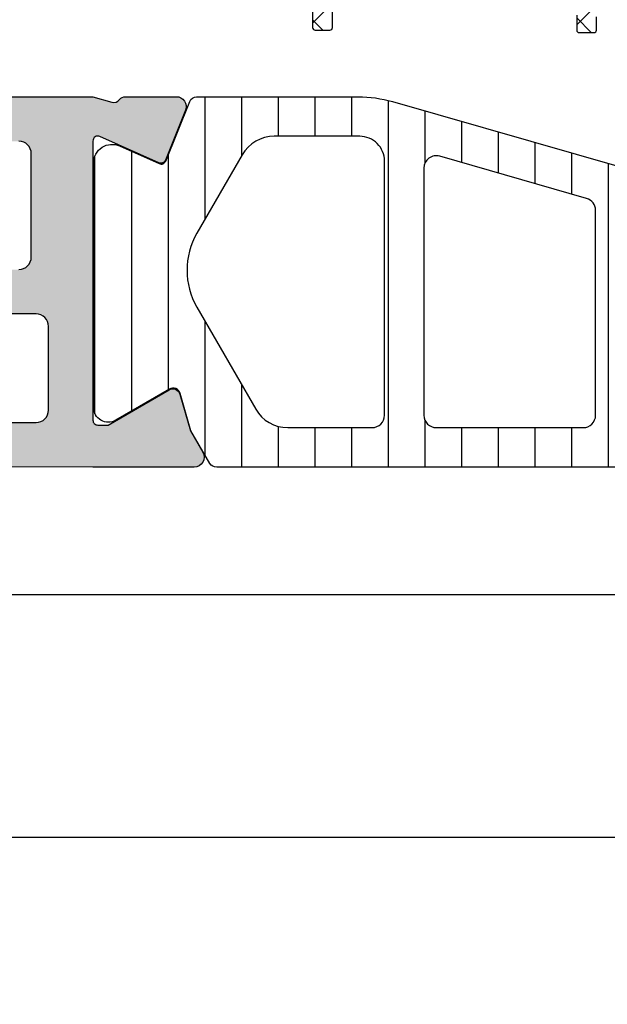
# Model space of a CAD drawing. Header units: millimetres. Extents: x 373037 to 682063, y 76092 to 274210.
# Tile 531 of 552: x 681549 to 681573, y 270360 to 270400. Entities that reach past the tile are written whole.
import ezdxf

# ---------------------------------------------------------------- set-up
doc = ezdxf.new("R2010")
doc.units = ezdxf.units.MM
doc.header["$LTSCALE"] = 100
doc.layers.add('PUDORYS', color=253, linetype='CONTINUOUS')
pattern_1 = [(135, (679960.638258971, 248348.1544064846), (-1.077630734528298, -1.077630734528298), []), (225, (679960.638258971, 248348.1544064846), (1.077630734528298, -1.077630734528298), [])]

msp = doc.modelspace()

# ---------------------------------------------------------------- hatches: boundary and pattern name
at = {"layer": 'PUDORYS', "true_color": 0x939598}
h = msp.add_hatch(color=252, dxfattribs=at)
edge = h.paths.add_edge_path(flags=16)
edge.add_ellipse((681522.1563332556, 270387.3650437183), major_axis=(-0.4999740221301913, 0), ratio=1, start_angle=-90.00297707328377, end_angle=0.002977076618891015)
edge.add_line((681521.656359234, 270387.3650177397), (681521.656359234, 270369.3650177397))
edge.add_ellipse((681522.1563332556, 270369.3649917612), major_axis=(-0.4999740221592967, 0), ratio=1, start_angle=-0.002977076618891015, end_angle=90.00297707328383)
edge.add_line((681522.156359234, 270368.8650177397), (681534.656359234, 270368.8650177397))
edge.add_ellipse((681534.656337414, 270369.3650395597), major_axis=(-0.5000218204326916, 0), ratio=1, start_angle=90.00250027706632, end_angle=179.9974997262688)
edge.add_line((681535.156359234, 270369.3650177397), (681535.156359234, 270381.9680687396))
edge.add_ellipse((681536.6563581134, 270381.9680698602), major_axis=(-1.499998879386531, 0), ratio=1, start_angle=-90.00004280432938, end_angle=4.280432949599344e-05, ccw=False)
edge.add_line((681536.656359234, 270383.4680687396), (681549.656347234, 270383.4680687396))
edge.add_ellipse((681549.6563476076, 270383.9680683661), major_axis=(-0.4999996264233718, 0), ratio=1, start_angle=89.99995719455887, end_angle=180.0000428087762)
edge.add_line((681550.156347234, 270383.9680687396), (681550.156347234, 270387.3650177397))
edge.add_ellipse((681549.6563476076, 270387.3650181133), major_axis=(-0.4999996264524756, 0), ratio=1, start_angle=179.9999571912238, end_angle=270.0000428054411)
edge.add_line((681549.656347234, 270387.8650177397), (681522.156359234, 270387.8650177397))
edge = h.paths.add_edge_path()
edge.add_line((681520.9563472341, 270416.6650127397), (681523.9563472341, 270416.6650127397))
edge.add_line((681523.9563472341, 270416.6650127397), (681523.9563472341, 270414.6650127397))
edge.add_arc((681523.4563732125, 270414.6649867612), 0.4999740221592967, -90.00297707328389, 0.002977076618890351, ccw=False)
edge.add_line((681523.4563472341, 270414.1650127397), (681522.9563472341, 270414.1650127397))
edge.add_line((681522.9563472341, 270414.1650127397), (681522.9563472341, 270415.1650127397))
edge.add_line((681522.9563472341, 270415.1650127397), (681521.9563472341, 270415.1650127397))
edge.add_arc((681521.9564113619, 270414.1649486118), 1.000064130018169, 90.00367402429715, 179.9963259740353)
edge.add_line((681520.9563472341, 270414.1650127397), (681520.9563472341, 270410.1650127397))
edge.add_arc((681521.9563772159, 270410.1650427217), 1.000029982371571, 180.0017177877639, 269.9982822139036)
edge.add_line((681521.9563472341, 270409.1650127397), (681522.9563472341, 270409.1650127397))
edge.add_line((681522.9563472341, 270409.1650127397), (681522.9563472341, 270410.1650127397))
edge.add_line((681522.9563472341, 270410.1650127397), (681523.4563472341, 270410.1650127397))
edge.add_arc((681523.4563416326, 270409.6650071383), 0.5000056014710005, 0.0006418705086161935, 89.99935813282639, ccw=False)
edge.add_line((681523.9563472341, 270409.6650127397), (681523.9563472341, 270406.8650097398))
edge.add_arc((681523.4563472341, 270406.8650097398), 0.5, 180.0000000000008, 360, ccw=False)
edge.add_line((681522.9563472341, 270406.8650097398), (681522.9563472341, 270407.1650127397))
edge.add_arc((681522.4563365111, 270407.1650020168), 0.5000107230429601, 0.001228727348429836, 89.99877126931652)
edge.add_line((681522.4563472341, 270407.6650127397), (681521.9563472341, 270407.6650127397))
edge.add_arc((681521.9564151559, 270407.1649448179), 0.5000679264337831, 90.00778221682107, 179.992217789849)
edge.add_line((681521.4563472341, 270407.1650127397), (681521.4563472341, 270395.8650177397))
edge.add_arc((681521.956369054, 270395.8650395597), 0.5000218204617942, 180.0025002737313, 269.9974997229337)
edge.add_line((681521.9563472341, 270395.3650177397), (681522.4563472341, 270395.3650177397))
edge.add_arc((681522.4564099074, 270395.8649550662), 0.4999373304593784, 269.9928172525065, 360.0071827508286)
edge.add_line((681522.9563472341, 270395.8650177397), (681522.9563472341, 270396.1650207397))
edge.add_arc((681523.4564100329, 270396.1649579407), 0.5000628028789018, 90.00719532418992, 179.992804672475, ccw=False)
edge.add_line((681523.4563472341, 270396.6650207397), (681527.9563472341, 270396.6650207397))
edge.add_arc((681527.9563416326, 270396.1650151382), 0.5000056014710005, 0.0006418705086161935, 89.99935813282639, ccw=False)
edge.add_line((681528.4563472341, 270396.1650207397), (681528.4563472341, 270395.3650177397))
edge.add_arc((681527.9563732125, 270395.3649917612), 0.4999740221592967, -90.00297707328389, 0.002977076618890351, ccw=False)
edge.add_line((681527.9563472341, 270394.8650177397), (681525.9563472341, 270394.8650177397))
edge.add_arc((681525.9564151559, 270394.3649498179), 0.5000679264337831, 90.00778221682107, 179.992217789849)
edge.add_line((681525.4563472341, 270394.3650177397), (681525.4563472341, 270393.8650177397))
edge.add_arc((681524.9564099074, 270393.8649550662), 0.4999373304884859, -90.00718274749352, 0.007182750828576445, ccw=False)
edge.add_line((681524.9563472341, 270393.3650177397), (681521.9563472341, 270393.3650177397))
edge.add_arc((681521.9564023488, 270392.864962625), 0.500055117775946, 90.00631499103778, 179.9936850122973)
edge.add_line((681521.4563472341, 270392.8650177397), (681521.4563472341, 270391.1650207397))
edge.add_arc((681522.9563153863, 270391.1649888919), 1.499968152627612, 179.9987834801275, 270.0012165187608)
edge.add_line((681522.9563472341, 270389.6650207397), (681548.9563472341, 270389.6650207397))
edge.add_arc((681548.9563680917, 270390.1649998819), 0.4999791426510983, 269.9976097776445, 360.0023902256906)
edge.add_line((681549.4563472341, 270390.1650207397), (681549.4563472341, 270394.3650177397))
edge.add_arc((681548.9563416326, 270394.3650121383), 0.500005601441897, 0.0006418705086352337, 89.99935813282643)
edge.add_line((681548.9563472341, 270394.8650177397), (681546.9563472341, 270394.8650177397))
edge.add_arc((681546.956369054, 270395.3650395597), 0.5000218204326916, 180.0025002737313, 269.9974997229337, ccw=False)
edge.add_line((681546.4563472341, 270395.3650177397), (681546.4563472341, 270396.1650207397))
edge.add_arc((681546.9563997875, 270396.1649681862), 0.5000525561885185, 90.00602154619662, 179.9939784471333, ccw=False)
edge.add_line((681546.9563472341, 270396.6650207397), (681551.9563482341, 270396.6650207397))
edge.add_line((681551.9563482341, 270396.6650207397), (681552.7142372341, 270396.4476997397))
edge.add_arc((681552.7969285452, 270396.7360781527), 0.2999999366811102, 253.9999757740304, 322.0951853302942)
edge.add_arc((681553.2703483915, 270396.3674676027), 0.3000001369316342, 90.00003006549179, 142.0952818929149, ccw=False)
edge.add_line((681553.2703482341, 270396.6674677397), (681555.3344952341, 270396.6674657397))
edge.add_arc((681555.3344956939, 270396.2674663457), 0.399999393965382, -21.97376953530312, 90.00006587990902, ccw=False)
edge.add_line((681555.705437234, 270396.1177937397), (681554.8890762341, 270394.0945647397))
edge.add_arc((681554.7036059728, 270394.169401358), 0.1999993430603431, 245.85890762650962, 338.02609216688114, ccw=False)
edge.add_line((681554.621809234, 270393.9868937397), (681552.238124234, 270395.0552137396))
edge.add_arc((681552.1563275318, 270394.8727056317), 0.1999997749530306, 65.8589745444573, 180.819900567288)
edge.add_line((681551.9563482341, 270394.8698437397), (681551.9563472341, 270383.5657637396))
edge.add_arc((681552.1477617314, 270383.5573320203), 0.191600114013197, 177.4777781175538, 271.0444500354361)
edge.add_line((681552.151254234, 270383.3657637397), (681552.571838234, 270383.3657637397))
edge.add_line((681552.5718382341, 270383.3657637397), (681555.0374502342, 270384.7974987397))
edge.add_arc((681555.1882619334, 270384.5381617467), 0.2999997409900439, 15.999971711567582, 120.17919611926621, ccw=False)
edge.add_line((681555.476640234, 270384.6208527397), (681555.904511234, 270383.1286917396))
edge.add_line((681555.904511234, 270383.1286917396), (681556.402923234, 270382.2654167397))
edge.add_arc((681556.0565129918, 270382.0654167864), 0.4000000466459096, -89.9999652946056, 29.999988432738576, ccw=False)
edge.add_line((681556.056513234, 270381.6654167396), (681551.9485822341, 270381.6657637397))
edge.add_line((681551.9485822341, 270381.6657637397), (681537.456525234, 270381.6680687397))
edge.add_arc((681537.4563471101, 270381.1680688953), 0.4999998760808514, 89.9795884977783, 180.0000178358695)
edge.add_line((681536.9563472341, 270381.1680687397), (681536.9563472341, 270375.7650267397))
edge.add_arc((681537.4563468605, 270375.7650263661), 0.4999996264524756, 179.9999571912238, 270.0000428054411)
edge.add_line((681537.4563472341, 270375.2650267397), (681539.9563472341, 270375.2650267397))
edge.add_arc((681539.9563476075, 270374.7650271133), 0.4999996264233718, -4.280877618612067e-05, 90.00004280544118, ccw=False)
edge.add_line((681540.4563472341, 270374.7650267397), (681540.4563472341, 270373.4650237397))
edge.add_arc((681539.9563680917, 270373.4650028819), 0.4999791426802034, -90.00239022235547, 0.0023902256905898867, ccw=False)
edge.add_line((681539.9563472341, 270372.9650237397), (681539.4563472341, 270372.9650237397))
edge.add_line((681539.4563472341, 270372.9650237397), (681539.4563472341, 270373.9650237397))
edge.add_line((681539.4563472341, 270373.9650237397), (681537.9563472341, 270373.9650237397))
edge.add_arc((681537.9563789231, 270372.9649920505), 1.000031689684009, 90.00181559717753, 179.9981844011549)
edge.add_line((681536.9563472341, 270372.9650237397), (681536.9563472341, 270368.9650237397))
edge.add_arc((681537.9564164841, 270368.9650929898), 1.00006925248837, 180.0039674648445, 269.996032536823)
edge.add_line((681537.9563472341, 270367.9650237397), (681539.4563472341, 270367.9650237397))
edge.add_line((681539.4563472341, 270367.9650237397), (681539.4563472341, 270368.9650237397))
edge.add_line((681539.4563472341, 270368.9650237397), (681539.9563472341, 270368.9650237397))
edge.add_arc((681539.9563732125, 270368.4650497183), 0.4999740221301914, -0.002977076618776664, 90.00297707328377, ccw=False)
edge.add_line((681540.4563472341, 270368.4650237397), (681540.4563472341, 270367.1650207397))
edge.add_arc((681539.9563416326, 270367.1650263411), 0.500005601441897, 270.00064186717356, 359.9993581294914, ccw=False)
edge.add_line((681539.9563472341, 270366.6650207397), (681520.9563472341, 270366.6650207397))
edge.add_arc((681520.9563179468, 270368.1649914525), 1.49997071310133, 179.9988812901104, 270.0011187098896, ccw=False)
edge.add_line((681519.4563472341, 270368.1650207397), (681519.4563472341, 270415.1650127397))
edge.add_arc((681520.9564075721, 270415.1649524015), 1.500060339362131, 90.0023046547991, 179.9976953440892, ccw=False)
h = msp.add_hatch(dxfattribs=at)
h.set_pattern_fill('ANSI37', color=252, scale=0.48, angle=90, style=0)
h.set_pattern_definition(pattern_1)
edge = h.paths.add_edge_path(flags=16)
edge.add_line((681582.8575962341, 270412.3292867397), (681582.7578522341, 270413.7221407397))
edge.add_arc((681583.3563191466, 270413.7649982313), 0.5999995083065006, 89.99999164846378, 184.0960805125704, ccw=False)
edge.add_arc((681583.3563193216, 270413.7649982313), 0.5999995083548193, -4.096080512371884, 90.00000835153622, ccw=False)
edge.add_line((681583.9547862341, 270413.7221407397), (681583.8550422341, 270412.3292867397))
edge.add_arc((681583.356319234, 270412.3650012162), 0.5000001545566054, 184.096064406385, 355.9039355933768, ccw=False)
edge = h.paths.add_edge_path(flags=16)
edge.add_arc((681584.9563158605, 270409.1649931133), 0.4999996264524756, 89.99995719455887, 180.0000428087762, ccw=False)
edge.add_line((681584.9563162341, 270409.6649927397), (681588.550001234, 270409.6649927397))
edge.add_arc((681588.5500012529, 270409.1649924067), 0.5000003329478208, -23.218026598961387, 90.00000216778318, ccw=False)
edge.add_line((681589.009507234, 270408.9678767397), (681586.293629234, 270402.6367747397))
edge.add_arc((681585.8341238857, 270402.8338906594), 0.4999998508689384, 267.4998893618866, 336.78191820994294, ccw=False)
edge.add_line((681585.812313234, 270402.3343667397), (681584.934506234, 270402.3726927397))
edge.add_arc((681584.9563157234, 270402.8722163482), 0.4999994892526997, 179.9999551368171, 267.5000208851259, ccw=False)
edge.add_line((681584.4563162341, 270402.8722167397), (681584.4563162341, 270409.1649927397))
edge = h.paths.add_edge_path(flags=16)
edge.add_line((681559.402397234, 270403.7568307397), (681555.253727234, 270412.6536837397))
edge.add_arc((681555.706880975, 270412.8649928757), 0.4999998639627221, 89.99997032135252, 205.0000079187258, ccw=False)
edge.add_line((681555.7068812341, 270413.3649927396), (681565.056316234, 270413.3649927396))
edge.add_arc((681565.0563166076, 270412.8649931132), 0.4999996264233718, -4.280877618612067e-05, 90.00004280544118, ccw=False)
edge.add_line((681565.556316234, 270412.8649927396), (681565.556316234, 270403.7410697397))
edge.add_arc((681565.0563161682, 270403.7410699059), 0.5000000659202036, 267.4999727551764, 359.999980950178, ccw=False)
edge.add_line((681565.0345062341, 270403.2415457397), (681559.8337422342, 270403.4686157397))
edge.add_arc((681559.8555519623, 270403.9681411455), 0.5000012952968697, 205.0000919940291, 267.5000025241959, ccw=False)
edge = h.paths.add_edge_path(flags=16)
edge.add_arc((681568.2563158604, 270412.8649931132), 0.4999996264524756, 89.99995719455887, 180.0000428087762, ccw=False)
edge.add_line((681568.256316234, 270413.3649927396), (681575.4563162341, 270413.3649927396))
edge.add_arc((681575.4563166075, 270412.8649931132), 0.4999996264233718, -4.280877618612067e-05, 90.00004280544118, ccw=False)
edge.add_line((681575.9563162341, 270412.8649927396), (681575.9563162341, 270411.6649927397))
edge.add_arc((681577.9563147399, 270411.6649912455), 1.999998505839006, 179.9999571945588, 270.0000428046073)
edge.add_line((681577.9563162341, 270409.6649927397), (681581.7563162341, 270409.6649927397))
edge.add_arc((681581.7563166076, 270409.1649931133), 0.4999996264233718, -4.280877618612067e-05, 90.00004280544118, ccw=False)
edge.add_line((681582.256316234, 270409.1649927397), (681582.256316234, 270403.0119317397))
edge.add_arc((681581.756316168, 270403.011931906), 0.5000000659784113, 267.4999727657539, 359.999980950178, ccw=False)
edge.add_line((681581.7345062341, 270402.5124077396), (681576.2345062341, 270402.7525427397))
edge.add_arc((681576.2563157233, 270403.2520663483), 0.4999994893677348, 179.9999551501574, 267.50002088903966, ccw=False)
edge.add_line((681575.756316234, 270403.2520667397), (681575.756316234, 270408.5649927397))
edge.add_arc((681574.656316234, 270408.5649927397), 1.100000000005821, 0, 180)
edge.add_line((681573.556316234, 270408.5649927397), (681573.556316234, 270403.3917817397))
edge.add_arc((681573.0563161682, 270403.3917819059), 0.5000000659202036, 267.4999727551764, 359.999980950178, ccw=False)
edge.add_line((681573.0345062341, 270402.8922577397), (681568.2345062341, 270403.1018307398))
edge.add_arc((681568.2563157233, 270403.6013543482), 0.4999994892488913, 179.9999551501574, 267.50002089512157, ccw=False)
edge.add_line((681567.756316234, 270403.6013547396), (681567.756316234, 270412.8649927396))
edge = h.paths.add_edge_path()
edge.add_line((681553.043263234, 270411.4785357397), (681557.141112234, 270402.6906697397))
edge.add_ellipse((681559.8600376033, 270403.9585272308), major_axis=(-3.00000296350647, 0), ratio=1, start_angle=25.00003062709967, end_angle=87.49994116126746)
edge.add_line((681559.729176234, 270400.9613797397), (681560.378126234, 270400.9330457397))
edge.add_ellipse((681560.3563167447, 270400.4335221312), major_axis=(-0.4999994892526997, 0), ratio=1, start_angle=179.9999551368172, end_angle=267.5000208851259, ccw=False)
edge.add_line((681560.856316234, 270400.4335217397), (681560.856316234, 270399.4649927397))
edge.add_ellipse((681560.9563161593, 270399.464992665), major_axis=(-0.09999992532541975, 0), ratio=1, start_angle=-4.282211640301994e-05, end_angle=90.00004278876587)
edge.add_line((681560.9563162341, 270399.3649927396), (681561.556316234, 270399.3649927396))
edge.add_ellipse((681561.5563163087, 270399.464992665), major_axis=(-0.09999992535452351, 0), ratio=1, start_angle=89.99995722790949, end_angle=180.0000428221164)
edge.add_line((681561.656316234, 270399.4649927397), (681561.656316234, 270400.3680307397))
edge.add_ellipse((681562.1563162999, 270400.3680305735), major_axis=(-0.5000000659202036, 0), ratio=1, start_angle=267.4999727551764, end_angle=359.99998095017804, ccw=False)
edge.add_line((681562.1781262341, 270400.8675547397), (681571.0784202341, 270400.4737167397))
edge.add_ellipse((681571.0563161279, 270399.9742054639), major_axis=(-0.5000001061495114, 0), ratio=1, start_angle=179.9999170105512, end_angle=267.4662307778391, ccw=False)
edge.add_line((681571.556316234, 270399.9742047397), (681571.556316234, 270399.3649927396))
edge.add_ellipse((681571.6563161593, 270399.3649926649), major_axis=(-0.09999992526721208, 0), ratio=1, start_angle=-4.28221165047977e-05, end_angle=90.00004280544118)
edge.add_line((681571.656316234, 270399.2649927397), (681572.256316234, 270399.2649927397))
edge.add_ellipse((681572.2563163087, 270399.3649926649), major_axis=(-0.09999992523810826, 0), ratio=1, start_angle=89.9999571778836, end_angle=180.0000428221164)
edge.add_line((681572.356316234, 270399.3649927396), (681572.356316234, 270399.8945547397))
edge.add_ellipse((681572.8563167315, 270399.8945550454), major_axis=(-0.5000004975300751, 0), ratio=1, start_angle=-92.53369799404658, end_angle=3.503136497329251e-05, ccw=False)
edge.add_line((681572.8784202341, 270400.3940667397), (681584.4186452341, 270399.8834107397))
edge.add_ellipse((681584.3968357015, 270399.383886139), major_axis=(-0.5000004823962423, 0), ratio=1, start_angle=176.7829426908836, end_angle=267.50002091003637, ccw=False)
edge.add_line((681584.8960482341, 270399.3558267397), (681584.607485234, 270394.2220837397))
edge.add_ellipse((681584.197067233, 270394.3376391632), major_axis=(-0.4263754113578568, 0), ratio=1, start_angle=20.758972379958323, end_angle=164.2751455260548, ccw=False)
edge.add_line((681583.798372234, 270394.1865157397), (681583.799612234, 270394.4191187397))
edge.add_line((681583.7996122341, 270394.4191187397), (681584.0977502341, 270396.3016977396))
edge.add_line((681584.0977502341, 270396.3016977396), (681583.6973242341, 270399.1509827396))
edge.add_ellipse((681583.4002436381, 270399.109232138), major_axis=(-0.2999999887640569, 0), ratio=1, start_angle=187.9997440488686, end_angle=304.5977463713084)
edge.add_ellipse((681584.9333570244, 270396.8866610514), major_axis=(-3.000047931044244, 0), ratio=1, start_angle=-55.40235871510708, end_angle=18.00842457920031)
edge.add_line((681582.0802782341, 270395.9591757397), (681582.7138542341, 270393.7042847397))
edge.add_ellipse((681583.4890667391, 270393.8652142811), major_axis=(-0.791740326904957, 0), ratio=1, start_angle=11.72768979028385, end_angle=83.20165374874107)
edge.add_line((681583.3953442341, 270393.0790407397), (681584.4535542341, 270393.0778197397))
edge.add_ellipse((681584.3244299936, 270394.2569059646), major_axis=(-1.186135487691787, 0), ratio=1, start_angle=96.24967815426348, end_angle=161.3444235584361)
edge.add_line((681585.4482442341, 270393.8774867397), (681586.5425772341, 270397.1188267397))
edge.add_line((681586.5425772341, 270397.1188267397), (681589.4323552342, 270405.1686217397))
edge.add_line((681589.432355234, 270405.1686217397), (681593.765164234, 270415.0664987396))
edge.add_ellipse((681593.3061552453, 270415.2647688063), major_axis=(-0.5000002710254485, 0), ratio=1, start_angle=156.6379505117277, end_angle=269.9334236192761)
edge.add_line((681593.3067362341, 270415.7647687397), (681592.760035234, 270415.7654037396))
edge.add_ellipse((681592.7594549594, 270415.2654036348), major_axis=(-0.5000004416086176, 0), ratio=1, start_angle=269.9335054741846, end_angle=336.0791754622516)
edge.add_line((681592.302401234, 270415.4681407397), (681590.900645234, 270412.2641377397))
edge.add_ellipse((681589.9845041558, 270412.6649920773), major_axis=(-0.9999993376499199, 0), ratio=1, start_angle=89.99994718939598, end_angle=156.368385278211, ccw=False)
edge.add_line((681589.984503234, 270411.6649927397), (681584.756561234, 270411.6649927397))
edge.add_line((681584.756561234, 270411.6649927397), (681584.7565522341, 270413.4644717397))
edge.add_line((681584.7565522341, 270413.4644717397), (681585.2713532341, 270413.6024137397))
edge.add_ellipse((681585.1565879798, 270413.8795677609), major_axis=(-0.2999756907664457, 0), ratio=1, start_angle=112.4937002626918, end_angle=202.5035666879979)
edge.add_line((681585.4337222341, 270413.9943807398), (681584.5845552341, 270415.2645077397))
edge.add_ellipse((681583.7186910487, 270414.7647869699), major_axis=(-0.9997207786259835, 0), ratio=1, start_angle=209.9907606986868, end_angle=270.0076118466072)
edge.add_line((681583.718558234, 270415.7645077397), (681582.994197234, 270415.7644767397))
edge.add_ellipse((681582.9944052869, 270414.7647389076), major_axis=(-0.9997378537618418, 0), ratio=1, start_angle=270.0119236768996, end_angle=330.0086750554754)
edge.add_line((681582.1285312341, 270415.2644767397), (681581.2793642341, 270413.9943807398))
edge.add_ellipse((681581.5565117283, 270413.8795688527), major_axis=(-0.2999875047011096, 0), ratio=1, start_angle=-22.50240616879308, end_angle=67.5013961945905)
edge.add_line((681581.441718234, 270413.6024137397), (681581.956534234, 270413.4644417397))
edge.add_line((681581.9565342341, 270413.4644417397), (681581.9565422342, 270411.6649927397))
edge.add_line((681581.956542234, 270411.6649927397), (681578.7563152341, 270411.6649927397))
edge.add_ellipse((681578.7563150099, 270411.9649925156), major_axis=(-0.2999997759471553, 0), ratio=1, start_angle=-4.279988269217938e-05, end_angle=90.00004280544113, ccw=False)
edge.add_line((681578.4563152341, 270411.9649927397), (681578.4563152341, 270415.2649887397))
edge.add_ellipse((681577.9563156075, 270415.2649891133), major_axis=(-0.4999996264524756, 0), ratio=1, start_angle=179.9999571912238, end_angle=270.0000428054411)
edge.add_line((681577.9563152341, 270415.7649887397), (681551.0586932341, 270415.7649887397))
edge.add_line((681551.0586932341, 270415.7649887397), (681550.1635752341, 270414.2145967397))
edge.add_ellipse((681550.5965877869, 270413.9645966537), major_axis=(-0.4999999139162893, 0), ratio=1, start_angle=-30.0000170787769, end_angle=89.99993665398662)
edge.add_line((681550.5965872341, 270413.4645967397), (681550.5965872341, 270411.7672257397))
edge.add_line((681550.5965872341, 270411.7672257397), (681552.590109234, 270411.7672257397))
edge.add_ellipse((681552.5901095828, 270411.2672254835), major_axis=(-0.5000002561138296, 0), ratio=1, start_angle=205.0001285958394, end_angle=270.00003995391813, ccw=False)
h = msp.add_hatch(dxfattribs=at)
h.set_pattern_fill('ANSI37', color=252, scale=0.48, angle=90, style=0)
h.set_pattern_definition(pattern_1)
edge = h.paths.add_edge_path(flags=16)
edge.add_line((681582.8575962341, 270412.3292865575), (681582.7578522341, 270413.7221405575))
edge.add_arc((681583.3563191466, 270413.7649980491), 0.5999995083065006, 89.99999164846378, 184.0960805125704, ccw=False)
edge.add_arc((681583.3563193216, 270413.7649980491), 0.5999995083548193, -4.096080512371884, 90.00000835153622, ccw=False)
edge.add_line((681583.9547862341, 270413.7221405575), (681583.8550422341, 270412.3292865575))
edge.add_arc((681583.356319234, 270412.365001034), 0.5000001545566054, 184.096064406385, 355.9039355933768, ccw=False)
edge = h.paths.add_edge_path(flags=16)
edge.add_arc((681584.9563158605, 270409.1649929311), 0.4999996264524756, 89.99995719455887, 180.0000428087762, ccw=False)
edge.add_line((681584.9563162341, 270409.6649925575), (681588.550001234, 270409.6649925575))
edge.add_arc((681588.5500012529, 270409.1649922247), 0.5000003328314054, -23.21802661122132, 90.00000216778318, ccw=False)
edge.add_line((681589.009507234, 270408.9678765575), (681586.293629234, 270402.6367745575))
edge.add_arc((681585.8341238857, 270402.8338904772), 0.4999998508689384, 267.4998893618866, 336.78191820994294, ccw=False)
edge.add_line((681585.812313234, 270402.3343665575), (681584.934506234, 270402.3726925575))
edge.add_arc((681584.9563157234, 270402.8722161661), 0.4999994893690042, 179.9999551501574, 267.5000208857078, ccw=False)
edge.add_line((681584.4563162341, 270402.8722165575), (681584.4563162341, 270409.1649925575))
edge = h.paths.add_edge_path(flags=16)
edge.add_line((681559.402397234, 270403.7568305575), (681555.253727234, 270412.6536835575))
edge.add_arc((681555.706880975, 270412.8649926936), 0.4999998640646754, 89.99997032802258, 205.0000079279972, ccw=False)
edge.add_line((681555.7068812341, 270413.3649925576), (681565.056316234, 270413.3649925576))
edge.add_arc((681565.0563166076, 270412.8649929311), 0.4999996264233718, -4.280877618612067e-05, 90.00004280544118, ccw=False)
edge.add_line((681565.556316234, 270412.8649925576), (681565.556316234, 270403.7410695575))
edge.add_arc((681565.0563161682, 270403.7410697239), 0.5000000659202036, 267.4999727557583, 359.9999809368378, ccw=False)
edge.add_line((681565.0345062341, 270403.2415455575), (681559.8337422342, 270403.4686155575))
edge.add_arc((681559.8555519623, 270403.9681409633), 0.5000012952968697, 205.0000919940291, 267.5000025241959, ccw=False)
edge = h.paths.add_edge_path(flags=16)
edge.add_arc((681568.2563158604, 270412.8649929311), 0.4999996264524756, 89.99995719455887, 180.0000428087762, ccw=False)
edge.add_line((681568.256316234, 270413.3649925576), (681575.4563162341, 270413.3649925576))
edge.add_arc((681575.4563166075, 270412.8649929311), 0.4999996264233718, -4.280877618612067e-05, 90.00004280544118, ccw=False)
edge.add_line((681575.9563162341, 270412.8649925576), (681575.9563162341, 270411.6649925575))
edge.add_arc((681577.9563147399, 270411.6649910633), 1.999998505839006, 179.9999571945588, 270.0000428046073)
edge.add_line((681577.9563162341, 270409.6649925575), (681581.7563162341, 270409.6649925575))
edge.add_arc((681581.7563166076, 270409.1649929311), 0.4999996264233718, -4.280877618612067e-05, 90.00004280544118, ccw=False)
edge.add_line((681582.256316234, 270409.1649925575), (681582.256316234, 270403.0119315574))
edge.add_arc((681581.7563161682, 270403.0119317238), 0.500000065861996, 267.4999727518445, 359.9999809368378, ccw=False)
edge.add_line((681581.7345062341, 270402.5124075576), (681576.2345062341, 270402.7525425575))
edge.add_arc((681576.2563157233, 270403.252066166), 0.4999994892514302, 179.9999551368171, 267.50002088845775, ccw=False)
edge.add_line((681575.756316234, 270403.2520665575), (681575.756316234, 270408.5649925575))
edge.add_arc((681574.656316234, 270408.5649925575), 1.100000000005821, 0, 180)
edge.add_line((681573.556316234, 270408.5649925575), (681573.556316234, 270403.3917815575))
edge.add_arc((681573.0563161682, 270403.3917817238), 0.5000000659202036, 267.4999727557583, 359.9999809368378, ccw=False)
edge.add_line((681573.0345062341, 270402.8922575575), (681568.2345062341, 270403.1018305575))
edge.add_arc((681568.2563157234, 270403.6013541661), 0.4999994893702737, 179.9999551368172, 267.50002088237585, ccw=False)
edge.add_line((681567.756316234, 270403.6013545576), (681567.756316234, 270412.8649925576))
edge = h.paths.add_edge_path()
edge.add_line((681553.043263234, 270411.4785355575), (681557.141112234, 270402.6906695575))
edge.add_ellipse((681559.8600376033, 270403.9585270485), major_axis=(-3.00000296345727, 0), ratio=1, start_angle=25.00003062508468, end_angle=87.49994116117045)
edge.add_line((681559.729176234, 270400.9613795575), (681560.378126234, 270400.9330455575))
edge.add_ellipse((681560.3563167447, 270400.4335219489), major_axis=(-0.4999994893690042, 0), ratio=1, start_angle=179.9999551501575, end_angle=267.5000208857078, ccw=False)
edge.add_line((681560.856316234, 270400.4335215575), (681560.856316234, 270399.4649925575))
edge.add_ellipse((681560.9563161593, 270399.4649924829), major_axis=(-0.09999992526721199, 0), ratio=1, start_angle=-4.275541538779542e-05, end_angle=90.0000428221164)
edge.add_line((681560.9563162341, 270399.3649925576), (681561.556316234, 270399.3649925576))
edge.add_ellipse((681561.5563163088, 270399.4649924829), major_axis=(-0.09999992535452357, 0), ratio=1, start_angle=89.99995719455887, end_angle=180.0000427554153)
edge.add_line((681561.656316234, 270399.4649925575), (681561.656316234, 270400.3680305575))
edge.add_ellipse((681562.1563162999, 270400.3680303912), major_axis=(-0.5000000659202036, 0), ratio=1, start_angle=267.4999727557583, end_angle=359.9999809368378, ccw=False)
edge.add_line((681562.1781262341, 270400.8675545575), (681571.0784202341, 270400.4737165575))
edge.add_ellipse((681571.0563161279, 270399.9742052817), major_axis=(-0.5000001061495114, 0), ratio=1, start_angle=179.9999170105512, end_angle=267.4662307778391, ccw=False)
edge.add_line((681571.556316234, 270399.9742045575), (681571.556316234, 270399.3649925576))
edge.add_ellipse((681571.6563161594, 270399.3649924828), major_axis=(-0.09999992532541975, 0), ratio=1, start_angle=-4.282211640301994e-05, end_angle=90.00004277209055)
edge.add_line((681571.656316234, 270399.2649925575), (681572.256316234, 270399.2649925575))
edge.add_ellipse((681572.2563163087, 270399.3649924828), major_axis=(-0.09999992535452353, 0), ratio=1, start_angle=89.99995721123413, end_angle=180.0000428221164)
edge.add_line((681572.356316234, 270399.3649925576), (681572.356316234, 270399.8945545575))
edge.add_ellipse((681572.8563167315, 270399.8945548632), major_axis=(-0.5000004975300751, 0), ratio=1, start_angle=-92.53369799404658, end_angle=3.503136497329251e-05, ccw=False)
edge.add_line((681572.8784202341, 270400.3940665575), (681584.4186452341, 270399.8834105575))
edge.add_ellipse((681584.3968357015, 270399.3838859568), major_axis=(-0.5000004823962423, 0), ratio=1, start_angle=176.7829426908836, end_angle=267.50002091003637, ccw=False)
edge.add_line((681584.8960482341, 270399.3558265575), (681584.607485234, 270394.2220835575))
edge.add_ellipse((681584.197067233, 270394.3376389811), major_axis=(-0.4263754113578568, 0), ratio=1, start_angle=20.758972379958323, end_angle=164.2751455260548, ccw=False)
edge.add_line((681583.798372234, 270394.1865155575), (681583.799612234, 270394.4191185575))
edge.add_line((681583.7996122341, 270394.4191185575), (681584.0977502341, 270396.3016975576))
edge.add_line((681584.0977502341, 270396.3016975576), (681583.6973242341, 270399.1509825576))
edge.add_ellipse((681583.4002436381, 270399.109231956), major_axis=(-0.2999999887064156, 0), ratio=1, start_angle=187.9997440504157, end_angle=304.5977463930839)
edge.add_ellipse((681584.9333570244, 270396.8866608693), major_axis=(-3.000047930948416, 0), ratio=1, start_angle=-55.40235871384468, end_angle=18.00842458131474)
edge.add_line((681582.0802782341, 270395.9591755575), (681582.7138542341, 270393.7042845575))
edge.add_ellipse((681583.4890667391, 270393.8652140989), major_axis=(-0.791740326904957, 0), ratio=1, start_angle=11.72768979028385, end_angle=83.20165374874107)
edge.add_line((681583.3953442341, 270393.0790405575), (681584.4535542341, 270393.0778195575))
edge.add_ellipse((681584.3244299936, 270394.2569057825), major_axis=(-1.186135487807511, 0), ratio=1, start_angle=96.2496781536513, end_angle=161.3444235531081)
edge.add_line((681585.4482442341, 270393.8774865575), (681586.5425772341, 270397.1188265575))
edge.add_line((681586.5425772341, 270397.1188265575), (681589.4323552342, 270405.1686215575))
edge.add_line((681589.432355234, 270405.1686215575), (681593.765164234, 270415.0664985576))
edge.add_ellipse((681593.3061552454, 270415.2647686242), major_axis=(-0.5000002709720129, 0), ratio=1, start_angle=156.6379505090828, end_angle=269.9334236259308)
edge.add_line((681593.3067362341, 270415.7647685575), (681592.760035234, 270415.7654035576))
edge.add_ellipse((681592.7594549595, 270415.2654034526), major_axis=(-0.5000004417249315, 0), ratio=1, start_angle=269.9335054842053, end_angle=336.0791754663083)
edge.add_line((681592.302401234, 270415.4681405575), (681590.900645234, 270412.2641375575))
edge.add_ellipse((681589.9845041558, 270412.6649918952), major_axis=(-0.9999993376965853, 0), ratio=1, start_angle=89.99994718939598, end_angle=156.3683852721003, ccw=False)
edge.add_line((681589.984503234, 270411.6649925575), (681584.756561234, 270411.6649925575))
edge.add_line((681584.756561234, 270411.6649925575), (681584.7565522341, 270413.4644715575))
edge.add_line((681584.7565522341, 270413.4644715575), (681585.2713532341, 270413.6024135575))
edge.add_ellipse((681585.1565879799, 270413.8795675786), major_axis=(-0.2999756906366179, 0), ratio=1, start_angle=112.4937002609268, end_angle=202.5035666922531)
edge.add_line((681585.4337222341, 270413.9943805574), (681584.5845552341, 270415.2645075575))
edge.add_ellipse((681583.7186910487, 270414.7647867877), major_axis=(-0.9997207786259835, 0), ratio=1, start_angle=209.9907606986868, end_angle=270.0076118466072)
edge.add_line((681583.718558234, 270415.7645075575), (681582.994197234, 270415.7644765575))
edge.add_ellipse((681582.9944052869, 270414.7647387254), major_axis=(-0.9997378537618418, 0), ratio=1, start_angle=270.0119236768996, end_angle=330.0086750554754)
edge.add_line((681582.1285312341, 270415.2644765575), (681581.2793642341, 270413.9943805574))
edge.add_ellipse((681581.5565117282, 270413.8795686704), major_axis=(-0.2999875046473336, 0), ratio=1, start_angle=-22.50240617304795, end_angle=67.5013961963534)
edge.add_line((681581.441718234, 270413.6024135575), (681581.956534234, 270413.4644415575))
edge.add_line((681581.9565342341, 270413.4644415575), (681581.9565422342, 270411.6649925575))
edge.add_line((681581.956542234, 270411.6649925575), (681578.7563152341, 270411.6649925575))
edge.add_ellipse((681578.7563150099, 270411.9649923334), major_axis=(-0.2999997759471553, 0), ratio=1, start_angle=-4.279988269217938e-05, end_angle=90.00004280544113, ccw=False)
edge.add_line((681578.4563152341, 270411.9649925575), (681578.4563152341, 270415.2649885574))
edge.add_ellipse((681577.9563156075, 270415.264988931), major_axis=(-0.4999996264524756, 0), ratio=1, start_angle=179.9999571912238, end_angle=270.0000428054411)
edge.add_line((681577.9563152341, 270415.7649885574), (681551.0586932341, 270415.7649885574))
edge.add_line((681551.0586932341, 270415.7649885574), (681550.1635752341, 270414.2145965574))
edge.add_ellipse((681550.5965877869, 270413.9645964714), major_axis=(-0.4999999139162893, 0), ratio=1, start_angle=-30.0000170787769, end_angle=89.99993665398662)
edge.add_line((681550.5965872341, 270413.4645965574), (681550.5965872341, 270411.7672255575))
edge.add_line((681550.5965872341, 270411.7672255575), (681552.590109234, 270411.7672255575))
edge.add_ellipse((681552.5901095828, 270411.2672253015), major_axis=(-0.5000002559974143, 0), ratio=1, start_angle=205.000128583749, end_angle=270.00003995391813, ccw=False)
h = msp.add_hatch(dxfattribs=at)
h.set_pattern_fill('ANSI31', color=252, scale=0.468, angle=45, style=0)
h.set_pattern_definition([(90, (679960.638258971, 248348.1544064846), (-1.4859, 3.33066907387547e-16), [])])
edge = h.paths.add_edge_path(flags=16)
edge.add_line((681579.367841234, 270384.0130927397), (681580.651203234, 270386.2358027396))
edge.add_ellipse((681578.9194782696, 270387.2356751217), major_axis=(-1.999654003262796, 0), ratio=1, start_angle=149.9984985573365, end_angle=209.9999542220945)
edge.add_line((681580.6512302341, 270388.2355007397), (681579.999102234, 270389.3650187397))
edge.add_ellipse((681577.4010220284, 270387.8650156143), major_axis=(-3.000005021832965, 0), ratio=1, start_angle=210.0000135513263, end_angle=253.9999452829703)
edge.add_line((681578.2279382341, 270390.7488047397), (681574.5569162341, 270391.8014527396))
edge.add_ellipse((681574.4190974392, 270391.3208217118), major_axis=(-0.5000002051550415, 0), ratio=1, start_angle=-106.0000072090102, end_angle=0.0007989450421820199)
edge.add_line((681573.919097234, 270391.3208147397), (681573.919207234, 270383.7630617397))
edge.add_ellipse((681574.4192070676, 270383.7630715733), major_axis=(-0.4999998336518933, 0), ratio=1, start_angle=0.001126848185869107, end_angle=90.000821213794)
edge.add_line((681574.419214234, 270383.2630717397), (681578.068863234, 270383.2631277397))
edge.add_ellipse((681578.0688237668, 270384.7631269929), major_axis=(-1.499999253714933, 0), ratio=1, start_angle=90.00150754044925, end_angle=149.9984727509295)
edge = h.paths.add_edge_path(flags=16)
edge.add_line((681572.3192052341, 270383.7630437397), (681572.319078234, 270392.0663737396))
edge.add_ellipse((681571.8190779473, 270392.0663654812), major_axis=(-0.5000002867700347, 0), ratio=1, start_angle=180.0009463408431, end_angle=254.0000560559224)
edge.add_line((681571.9568962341, 270392.5469967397), (681566.004134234, 270394.2539237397))
edge.add_ellipse((681565.8663152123, 270393.7732930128), major_axis=(-0.4999999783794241, 0), ratio=1, start_angle=-106.0000416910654, end_angle=0.0009480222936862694)
edge.add_line((681565.366315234, 270393.7732847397), (681565.366485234, 270383.7629307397))
edge.add_ellipse((681565.8664854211, 270383.7629429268), major_axis=(-0.5000001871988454, 0), ratio=1, start_angle=0.001396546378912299, end_angle=90.0008952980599)
edge.add_line((681565.8664932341, 270383.2629427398), (681571.8192132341, 270383.2630327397))
edge.add_ellipse((681571.8192049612, 270383.7630330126), major_axis=(-0.5000002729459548, 0), ratio=1, start_angle=90.00094800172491, end_angle=180.0012292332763)
edge = h.paths.add_edge_path(flags=16)
edge.add_line((681558.0021812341, 270394.3120797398), (681556.1682922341, 270391.1356897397))
edge.add_ellipse((681558.7663719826, 270389.6356898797), major_axis=(-3.000002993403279, 0), ratio=1, start_angle=-29.99996390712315, end_angle=30.0014917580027)
edge.add_line((681556.168332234, 270388.1356207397), (681558.5488272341, 270384.0127377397))
edge.add_ellipse((681559.8478455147, 270384.7627734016), major_axis=(-1.500000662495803, 0), ratio=1, start_angle=30.00155831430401, end_angle=90.00151716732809)
edge.add_line((681559.847885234, 270383.2627727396), (681563.266499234, 270383.2628637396))
edge.add_ellipse((681563.2664857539, 270383.7628632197), major_axis=(-0.4999994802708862, 0), ratio=1, start_angle=90.00154470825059, end_angle=180.0014346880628)
edge.add_line((681563.766485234, 270383.7628757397), (681563.766304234, 270394.0621907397))
edge.add_ellipse((681562.7663038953, 270394.062172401), major_axis=(-1.00000033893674, 0), ratio=1, start_angle=180.0010507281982, end_angle=270.0015275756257)
edge.add_line((681562.7662772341, 270395.0621727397), (681559.301179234, 270395.0620797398))
edge.add_ellipse((681559.3012194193, 270393.5620796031), major_axis=(-1.500000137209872, 0), ratio=1, start_angle=270.0015349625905, end_angle=329.9999969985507)
edge = h.paths.add_edge_path()
edge.add_line((681556.154375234, 270396.6619477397), (681562.707438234, 270396.6621697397))
edge.add_arc((681562.7076050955, 270391.6621720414), 4.999997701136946, 73.99997623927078, 90.0019120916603, ccw=False)
edge.add_line((681564.0857932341, 270396.4684777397), (681578.972211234, 270392.1998667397))
edge.add_arc((681579.1100297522, 270392.6804970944), 0.4999994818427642, 254.0000020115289, 360.0000739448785)
edge.add_line((681579.6100292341, 270392.6804977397), (681579.6100292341, 270396.5638717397))
edge.add_arc((681580.6100292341, 270396.5638917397), 1.000000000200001, 0.0011459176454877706, 180.0011459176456, ccw=False)
edge.add_line((681581.6100292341, 270396.5639117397), (681581.6102172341, 270391.8655757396))
edge.add_line((681581.6102172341, 270391.8655757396), (681581.7662692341, 270391.8655757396))
edge.add_arc((681581.766269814, 270391.5655757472), 0.2999999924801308, 21.973845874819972, 90.00011076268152, ccw=False)
edge.add_line((681582.0444762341, 270391.6778307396), (681583.0176632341, 270389.2659287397))
edge.add_arc((681583.2031344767, 270389.3407653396), 0.20000024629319, 201.9737977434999, 294.1409822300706)
edge.add_line((681583.2849312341, 270389.1582567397), (681584.8836162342, 270389.8747567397))
edge.add_arc((681585.1903544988, 270389.1903509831), 0.7499997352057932, -1.8587370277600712e-05, 114.1410584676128, ccw=False)
edge.add_line((681585.9403542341, 270389.1903507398), (681585.9403542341, 270384.0828017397))
edge.add_arc((681585.3403544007, 270384.0828018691), 0.5999998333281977, 239.85707513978, 359.99998763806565, ccw=False)
edge.add_line((681585.0390592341, 270383.5639367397), (681582.8671022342, 270384.8251527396))
edge.add_arc((681582.7164539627, 270384.5657200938), 0.300000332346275, 59.85696928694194, 163.9999309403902)
edge.add_line((681582.428075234, 270384.6484117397), (681581.9938082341, 270383.1339397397))
edge.add_line((681581.9938082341, 270383.1339397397), (681581.231260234, 270381.8131677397))
edge.add_arc((681580.9714530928, 270381.9631684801), 0.299999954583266, 267.5366952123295, 329.9998317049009, ccw=False)
edge.add_line((681580.958559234, 270381.6634457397), (681556.968905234, 270381.6634457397))
edge.add_arc((681556.9489505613, 270381.9627814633), 0.3000001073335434, 210.0001477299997, 273.8138762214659, ccw=False)
edge.add_line((681556.689143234, 270381.8127807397), (681555.926575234, 270383.1335867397))
edge.add_line((681555.926575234, 270383.1335867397), (681555.4923082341, 270384.6480577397))
edge.add_arc((681555.2039291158, 270384.5653665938), 0.3000005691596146, 15.99995675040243, 120.1429183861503)
edge.add_line((681555.0532812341, 270384.8247997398), (681552.8813252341, 270383.5635837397))
edge.add_arc((681552.5800295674, 270384.0824491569), 0.6000003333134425, 180.000039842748, 300.14295235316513, ccw=False)
edge.add_line((681551.980029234, 270384.0824487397), (681551.980029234, 270393.9860487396))
edge.add_arc((681552.7300292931, 270393.9860494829), 0.750000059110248, 65.85897973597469, 180.0000567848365, ccw=False)
edge.add_line((681553.0367672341, 270394.6704557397), (681554.6354522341, 270393.9539557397))
edge.add_arc((681554.7172489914, 270394.1364643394), 0.2000002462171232, 245.8590177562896, 338.0262022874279)
edge.add_line((681554.902720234, 270394.0616277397), (681555.876179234, 270396.4742027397))
edge.add_arc((681556.1543850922, 270396.3619485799), 0.2999991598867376, 90.00188278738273, 158.0262614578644, ccw=False)

# ---------------------------------------------------------------- linework, layer by layer
at = {"layer": 'PUDORYS', "color": 252, "ltscale": 15, "true_color": 0x939598}
for points in [[(681519.4563879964, 270438.6649925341), (681604.4563599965, 270438.6649925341), (681604.4563599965, 270366.6650207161), (681519.4563879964, 270366.6650207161)], [(681543.8922310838, 269907.8288373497), (681587.8922310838, 269907.8288373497), (681587.8922310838, 270376.4904930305), (681543.8922310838, 270376.4904930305)]]:
    msp.add_lwpolyline(points, close=True, dxfattribs=at)
at = {"layer": 'PUDORYS', "color": 252, "true_color": 0x939598, "extrusion": (0, 0, -1)}
for points in [[(-681560.856316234, 270400.4335217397), (-681560.856316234, 270399.4649927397), (-681560.856316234, 270399.4649927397, -0.414214), (-681560.9563162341, 270399.3649927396), (-681561.556316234, 270399.3649927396), (-681561.556316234, 270399.3649927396, -0.414214), (-681561.656316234, 270399.4649927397), (-681561.656316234, 270400.3680307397)], [(-681560.856316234, 270400.4335215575), (-681560.856316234, 270399.4649925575), (-681560.856316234, 270399.4649925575, -0.414214), (-681560.9563162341, 270399.3649925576), (-681561.556316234, 270399.3649925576), (-681561.556316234, 270399.3649925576, -0.414214), (-681561.656316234, 270399.4649925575), (-681561.656316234, 270400.3680305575)], [(-681571.556316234, 270399.9742047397), (-681571.556316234, 270399.3649927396), (-681571.556316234, 270399.3649927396, -0.414214), (-681571.656316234, 270399.2649927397), (-681572.256316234, 270399.2649927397), (-681572.256316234, 270399.2649927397, -0.414214), (-681572.356316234, 270399.3649927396), (-681572.356316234, 270399.8945547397)], [(-681571.556316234, 270399.9742045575), (-681571.556316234, 270399.3649925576), (-681571.556316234, 270399.3649925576, -0.414214), (-681571.656316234, 270399.2649925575), (-681572.256316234, 270399.2649925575), (-681572.256316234, 270399.2649925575, -0.414214), (-681572.356316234, 270399.3649925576), (-681572.356316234, 270399.8945545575)]]:
    msp.add_lwpolyline(points, format="xyb", dxfattribs=at)
at = {"layer": 'PUDORYS', "color": 252, "true_color": 0x939598}
for points in [[(681546.9563472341, 270396.6650207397), (681551.9563482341, 270396.6650207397), (681552.7142372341, 270396.4476997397), (681552.7142372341, 270396.4476997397, 0.306185), (681553.033638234, 270396.5517727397, -0.231306), (681553.2703482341, 270396.6674677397), (681555.3344952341, 270396.6674657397), (681555.3344952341, 270396.6674657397, -0.531563), (681555.705437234, 270396.1177937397), (681554.8890762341, 270394.0945647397), (681554.8890762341, 270394.0945647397, -0.425336), (681554.621809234, 270393.9868937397), (681552.238124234, 270395.0552137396), (681552.238124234, 270395.0552137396, 0.548397), (681551.9563482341, 270394.8698437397), (681551.9563472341, 270383.5657637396), (681551.9563472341, 270383.5657637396, 0.432566), (681552.151254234, 270383.3657637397), (681552.5718382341, 270383.3657637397), (681555.037450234, 270384.7974987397), (681555.037450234, 270384.7974987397, -0.488701), (681555.476640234, 270384.6208527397), (681555.904511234, 270383.1286917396), (681556.402923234, 270382.2654167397), (681556.402923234, 270382.2654167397, -0.57735), (681556.056513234, 270381.6654167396), (681551.9485822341, 270381.6657637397), (681537.456525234, 270381.6680687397)], [(681580.958559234, 270381.6634457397), (681556.968905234, 270381.6634457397), (681556.968905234, 270381.6634457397, -0.285866), (681556.689143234, 270381.8127807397), (681555.926575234, 270383.1335867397), (681555.4923082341, 270384.6480577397), (681555.4923082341, 270384.6480577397, 0.488505), (681555.0532812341, 270384.8247997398), (681552.8813252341, 270383.5635837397), (681552.8813252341, 270383.5635837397, -0.578182), (681551.980029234, 270384.0824487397), (681551.980029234, 270393.9860487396), (681551.980029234, 270393.9860487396, -0.543753), (681553.0367672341, 270394.6704557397), (681554.6354522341, 270393.9539557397), (681554.6354522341, 270393.9539557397, 0.425336), (681554.902720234, 270394.0616277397), (681555.876179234, 270396.4742027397), (681555.876179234, 270396.4742027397, -0.305847), (681556.154375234, 270396.6619477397), (681556.154375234, 270396.6619477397), (681562.707438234, 270396.6621697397), (681562.707438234, 270396.6621697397, -0.0699353), (681564.0857932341, 270396.4684777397), (681578.972211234, 270392.1998667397)], [(681548.9563472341, 270389.6650207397, 0.414238), (681549.4563472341, 270390.1650207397), (681549.4563472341, 270394.3650177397), (681549.4563472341, 270394.3650177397, 0.414207), (681548.9563472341, 270394.8650177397)]]:
    msp.add_lwpolyline(points, format="xyb", dxfattribs=at)
at = {"layer": 'PUDORYS', "color": 252, "true_color": 0x939598, "extrusion": (0, 0, -1)}
for points in [[(-681558.0021812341, 270394.3120797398), (-681556.1682922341, 270391.1356897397), (-681556.1682922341, 270391.1356897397, -0.267956), (-681556.168332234, 270388.1356207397), (-681558.5488272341, 270384.0127377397), (-681558.5488272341, 270384.0127377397, -0.267949), (-681559.847885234, 270383.2627727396), (-681563.266499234, 270383.2628637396), (-681563.266499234, 270383.2628637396, -0.414213), (-681563.766485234, 270383.7628757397), (-681563.766304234, 270394.0621907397), (-681563.766304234, 270394.0621907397, -0.414216), (-681562.7662772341, 270395.0621727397), (-681559.301179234, 270395.0620797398), (-681559.301179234, 270395.0620797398, -0.267942), (-681558.0021812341, 270394.3120797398)], [(-681572.3192052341, 270383.7630437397), (-681572.319078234, 270392.0663737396), (-681572.319078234, 270392.0663737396, -0.334591), (-681571.9568962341, 270392.5469967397), (-681566.004134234, 270394.2539237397), (-681566.004134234, 270394.2539237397, -0.498587), (-681565.366315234, 270393.7732847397), (-681565.3664852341, 270383.7629307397), (-681565.3664852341, 270383.7629307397, -0.414211), (-681565.8664932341, 270383.2629427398), (-681571.8192132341, 270383.2630327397), (-681571.8192132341, 270383.2630327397, -0.414215), (-681572.3192052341, 270383.7630437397)], [(-681522.156359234, 270387.8650177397, -0.414244), (-681521.656359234, 270387.3650177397), (-681521.656359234, 270369.3650177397), (-681521.656359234, 270369.3650177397, -0.414244), (-681522.156359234, 270368.8650177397), (-681534.656359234, 270368.8650177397), (-681534.656359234, 270368.8650177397, -0.414188), (-681535.156359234, 270369.3650177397), (-681535.156359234, 270381.9680687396), (-681535.156359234, 270381.9680687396, 0.414214), (-681536.656359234, 270383.4680687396), (-681549.656347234, 270383.4680687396), (-681549.656347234, 270383.4680687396, -0.414214), (-681550.156347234, 270383.9680687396), (-681550.156347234, 270387.3650177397), (-681550.156347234, 270387.3650177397, -0.414214), (-681549.656347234, 270387.8650177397), (-681522.156359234, 270387.8650177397)]]:
    msp.add_lwpolyline(points, format="xyb", close=True, dxfattribs=at)
at = {"layer": 'PUDORYS', "color": 252, "true_color": 0x939598}
msp.add_lwpolyline([(681587.8922310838, 269988.7997161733), (681587.8922310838, 270376.4904930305), (681543.8922310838, 270376.4904930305), (681543.8922310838, 269988.7997161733), (681543.8922310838, 269907.8288373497), (681587.8922310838, 269907.8288373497)], close=True, dxfattribs=at)

doc.saveas('drawing.dxf')
